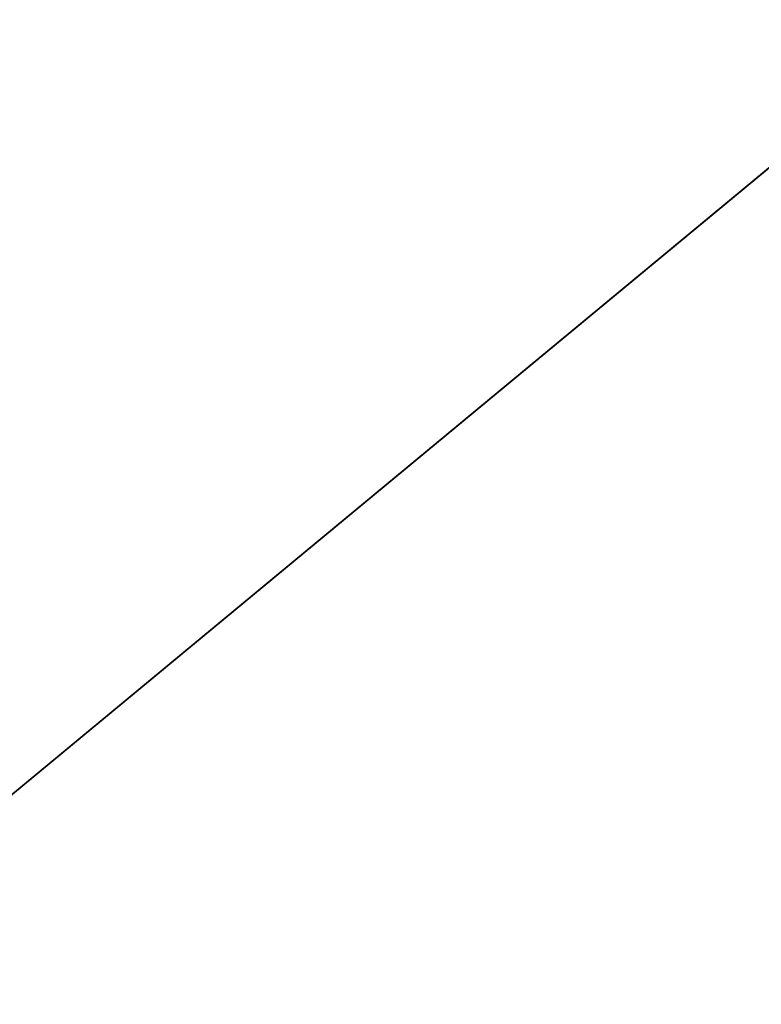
# Model space of a CAD drawing. Extents: x -252 to 252, y -10 to 987.
# Tile 578 of 656: x -115.14 to -115.004, y 924.491 to 924.671. Entities that reach past the tile are written whole.
import ezdxf

# ---------------------------------------------------------------- set-up
doc = ezdxf.new("R2010")
doc.units = 0
doc.header["$LTSCALE"] = 65.185185
for name, color, linetype in [('1759', 7, 'CONTINUOUS'), ('1760', 7, 'CONTINUOUS'), ('1762', 7, 'CONTINUOUS'), ('1780', 7, 'CONTINUOUS'), ('2635', 7, 'CONTINUOUS'), ('2644', 7, 'CONTINUOUS'), ('3930', 7, 'CONTINUOUS')]:
    doc.layers.add(name, color=color, linetype=linetype)

msp = doc.modelspace()

# ---------------------------------------------------------------- linework, layer by layer
at = {"layer": '1759', "color": 7, "linetype": 'CONTINUOUS'}
for points in [[(-116.5304, 924.57089, -68.5), (-114.98454, 925.5766, -68.5), (-112.65824, 924.95353, -68.5), (-116.5304, 924.57089, -68.5)], [(-115.29562, 923.6828, -68.5), (-116.5304, 924.57089, -68.5), (-112.65824, 924.95353, -68.5), (-115.29562, 923.6828, -68.5)]]:
    msp.add_3dface(points, dxfattribs=at)
at = {"layer": '1760', "color": 7, "linetype": 'CONTINUOUS'}
for points in [[(-115.71762, 924.05181, -15.5), (-106.59325, 925.32929, -15.5), (-113.09266, 925.4486, -15.5), (-115.71762, 924.05181, -15.5)], [(-104.00967, 923.85104, -15.5), (-106.59325, 925.32929, -15.5), (-115.71762, 924.05181, -15.5), (-104.00967, 923.85104, -15.5)]]:
    msp.add_3dface(points, dxfattribs=at)
at = {"layer": '1762', "color": 7, "linetype": 'CONTINUOUS'}
for points in [[(-114.63162, 925.87367, -68.4), (-117.52142, 923.88132, -68.4), (-114.76091, 925.80804, -53.44381), (-114.63162, 925.87367, -68.4)], [(-114.76091, 925.80804, -53.44381), (-117.52142, 923.88132, -68.4), (-115.14908, 925.59874, -51.5), (-114.76091, 925.80804, -53.44381)]]:
    msp.add_3dface(points, dxfattribs=at)
at = {"layer": '1780', "color": 7, "linetype": 'CONTINUOUS'}
for points in [[(-117.02936, 924.131, -16.00045), (-113.63374, 925.77646, -15.63397), (-113.77127, 926.11595, -16.00045), (-117.02936, 924.131, -16.00045)], [(-115.62678, 925.31519, -16.5), (-117.02936, 924.131, -16.00045), (-113.77127, 926.11595, -16.00045), (-115.62678, 925.31519, -16.5)], [(-116.79459, 923.84984, -15.63397), (-113.63374, 925.77646, -15.63397), (-117.02936, 924.131, -16.00045), (-116.79459, 923.84984, -15.63397)], [(-116.79459, 923.84984, -15.63397), (-115.71762, 924.05181, -15.5), (-113.63374, 925.77646, -15.63397), (-116.79459, 923.84984, -15.63397)], [(-115.71762, 924.05181, -15.5), (-113.09266, 925.4486, -15.5), (-113.63374, 925.77646, -15.63397), (-115.71762, 924.05181, -15.5)]]:
    msp.add_3dface(points, dxfattribs=at)
at = {"layer": '2635', "color": 7, "linetype": 'CONTINUOUS'}
for points in [[(-114.63162, 925.87367, -68.4), (-113.71441, 926.25112, -68.47071), (-116.97109, 924.3145, -68.47071), (-114.63162, 925.87367, -68.4)], [(-113.71441, 926.25112, -68.47071), (-116.5304, 924.57089, -68.5), (-116.97109, 924.3145, -68.47071), (-113.71441, 926.25112, -68.47071)], [(-114.98454, 925.5766, -68.5), (-116.5304, 924.57089, -68.5), (-113.71441, 926.25112, -68.47071), (-114.98454, 925.5766, -68.5)], [(-117.52142, 923.88132, -68.4), (-114.63162, 925.87367, -68.4), (-116.97109, 924.3145, -68.47071), (-117.52142, 923.88132, -68.4)]]:
    msp.add_3dface(points, dxfattribs=at)
at = {"layer": '2644', "color": 7, "linetype": 'CONTINUOUS'}
msp.add_3dface([(-115.29562, 923.6828, -68.5), (-112.65824, 924.95353, -68.5), (-112.25299, 922.50879, -68.4), (-115.29562, 923.6828, -68.5)], dxfattribs=at)
at = {"layer": '3930', "color": 7, "linetype": 'CONTINUOUS'}
for points in [[(-110, 927.5, 11), (-210, 919.72182, 7.77817), (-110, 921.03436, 8.89919), (-110, 927.5, 11)], [(-210, 927.5, -11), (-110, 927.5, -11), (-110, 921.03436, -8.89919), (-210, 927.5, -11)], [(-210, 919.72182, -7.77817), (-210, 927.5, -11), (-110, 921.03436, -8.89919), (-210, 919.72182, -7.77817)], [(-210, 927.5, 11), (-210, 919.72182, 7.77817), (-110, 927.5, 11), (-210, 927.5, 11)]]:
    msp.add_3dface(points, dxfattribs=at)

doc.saveas('drawing.dxf')
